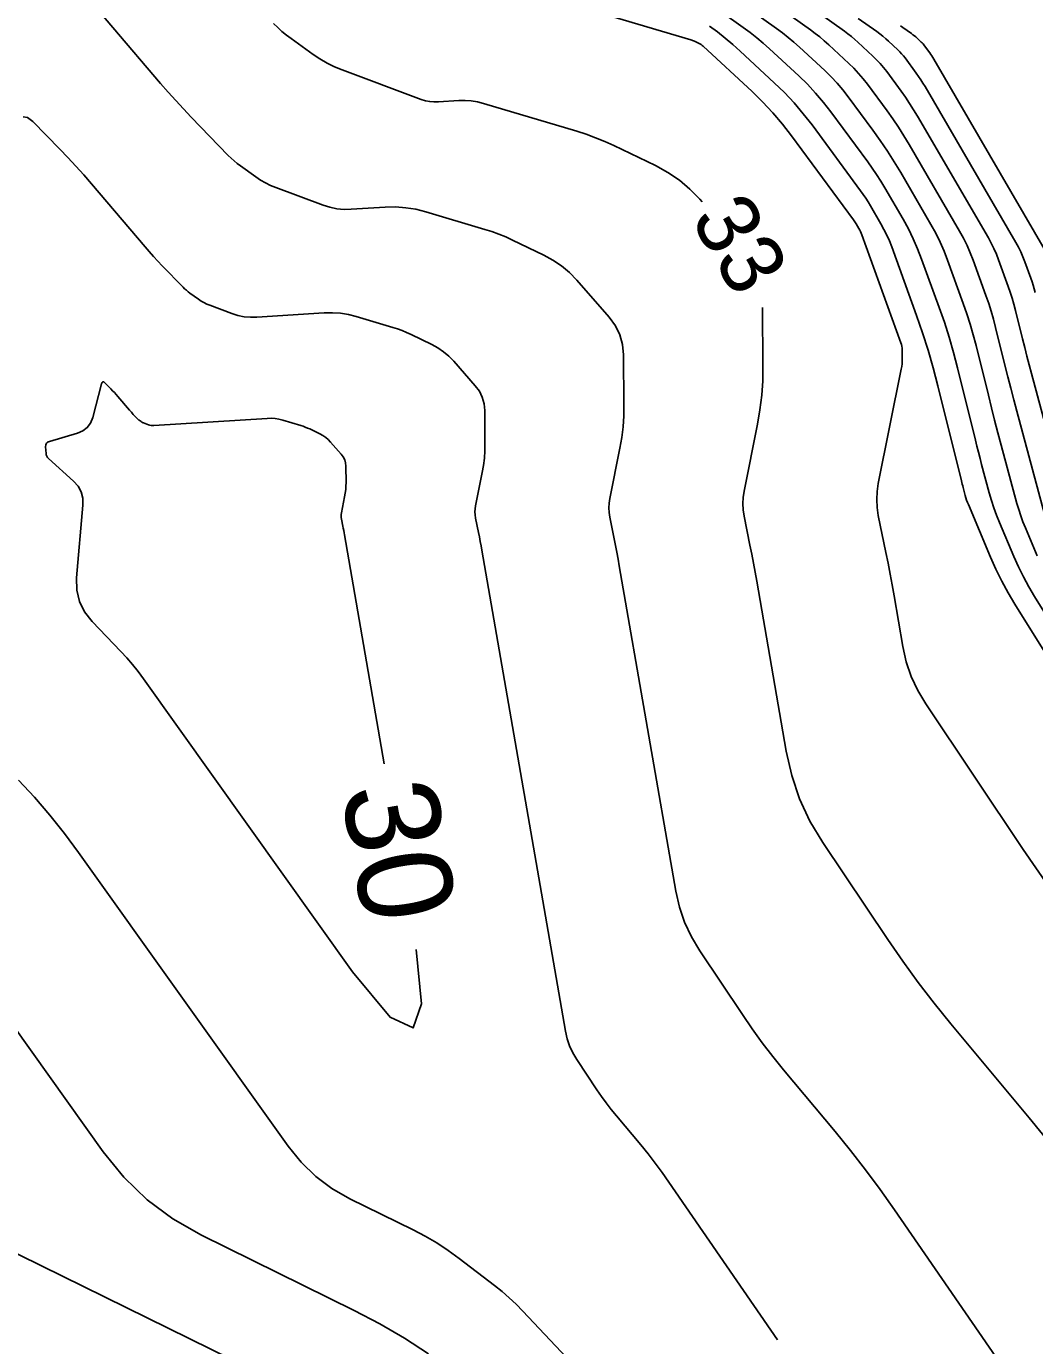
# Model space of a CAD drawing. Extents: x 2384780 to 2405861, y 547869 to 573706.
# Drawn here: x 2390127.72 to 2390159.82, y 552546.25 to 552588.24 of the extents above; entities that cross this region are included whole.
import ezdxf

# ---------------------------------------------------------------- set-up
doc = ezdxf.new("R2010")
doc.units = 0
doc.layers.add('Old_Level_60', color=7, linetype='Continuous')
doc.layers.add('Old_Level_61', color=7, linetype='Continuous')

msp = doc.modelspace()

# ---------------------------------------------------------------- linework, layer by layer
at = {"layer": 'Old_Level_60'}
for points in [[(2390164.06525, 552537.93575), (2390155.35325, 552550.57425), (2390154.90175, 552551.2135), (2390154.436, 552551.84175), (2390153.956, 552552.45925), (2390153.46175, 552553.06575), (2390151.824, 552555.02975), (2390151.47875, 552555.455), (2390151.145, 552555.88875), (2390150.823, 552556.33125), (2390150.5125, 552556.78225), (2390149.15425, 552558.81175), (2390148.8885, 552559.25675), (2390148.673, 552559.722), (2390148.508, 552560.20725), (2390148.39325, 552560.71275), (2390146.59525, 552571.07375), (2390146.5575, 552571.28775), (2390146.518, 552571.501), (2390146.477, 552571.71425), (2390146.4345, 552571.92725), (2390146.293, 552572.62225), (2390146.27025, 552572.77125), (2390146.2625, 552572.92), (2390146.27, 552573.069), (2390146.29225, 552573.218), (2390146.61225, 552574.813), (2390146.672, 552575.1555), (2390146.71375, 552575.49975), (2390146.73775, 552575.84575), (2390146.74375, 552576.1935), (2390146.731, 552577.78575), (2390146.70025, 552578.1165), (2390146.61425, 552578.426), (2390146.47275, 552578.71425), (2390146.2755, 552578.9815), (2390145.2385, 552580.16475), (2390145.00625, 552580.40475), (2390144.7535, 552580.618), (2390144.48025, 552580.80425), (2390144.1865, 552580.964), (2390143.192, 552581.442), (2390142.97725, 552581.54025), (2390142.759, 552581.6295), (2390142.5375, 552581.71025), (2390142.3125, 552581.782), (2390140.43675, 552582.341), (2390140.11775, 552582.421), (2390139.7955, 552582.47225), (2390139.46975, 552582.49475), (2390139.141, 552582.48825), (2390138.06125, 552582.4195), (2390137.8315, 552582.417), (2390137.6055, 552582.438), (2390137.383, 552582.48325), (2390137.164, 552582.55225), (2390135.66275, 552583.112), (2390135.49375, 552583.1815), (2390135.33025, 552583.26175), (2390135.1725, 552583.3525), (2390135.02075, 552583.45425), (2390134.53375, 552583.80375), (2390134.43125, 552583.881), (2390134.3325, 552583.96225), (2390134.2375, 552584.048), (2390134.14625, 552584.13825), (2390132.968, 552585.35425), (2390132.71775, 552585.617), (2390132.47175, 552585.8835), (2390132.23, 552586.15375), (2390131.9925, 552586.42825), (2390128.9495, 552590.00325)], [(2390163.767, 552563.75475), (2390159.816, 552570.09675), (2390159.6325, 552570.4045), (2390159.46125, 552570.719), (2390159.30275, 552571.04), (2390159.15675, 552571.36725), (2390158.7, 552572.4475), (2390158.60625, 552572.68025), (2390158.52075, 552572.91575), (2390158.44325, 552573.15425), (2390158.37375, 552573.3955), (2390158.13075, 552574.298), (2390158.07925, 552574.4915), (2390158.02875, 552574.68525), (2390157.979, 552574.8795), (2390157.9305, 552575.07375), (2390157.36075, 552577.37875), (2390157.234, 552577.864), (2390157.09475, 552578.34525), (2390156.94275, 552578.823), (2390156.77825, 552579.29675), (2390156.21975, 552580.838), (2390156.093, 552581.165), (2390155.952, 552581.48525), (2390155.79675, 552581.799), (2390155.62725, 552582.10575), (2390155.0455, 552583.10525), (2390154.91825, 552583.31775), (2390154.785, 552583.52625), (2390154.6465, 552583.73125), (2390154.502, 552583.9325), (2390153.3305, 552585.52), (2390153.0945, 552585.825), (2390152.84475, 552586.118), (2390152.58175, 552586.399), (2390152.30525, 552586.668), (2390151.38, 552587.527), (2390151.179, 552587.70775), (2390150.9725, 552587.8815), (2390150.7605, 552588.04875), (2390150.543, 552588.20925), (2390148.36425, 552589.76325)], [(2390159.898, 552571.38675), (2390159.522, 552572.27625), (2390159.44475, 552572.468), (2390159.37425, 552572.662), (2390159.3105, 552572.8585), (2390159.25325, 552573.05725), (2390158.7545, 552574.90975), (2390158.6485, 552575.307), (2390158.54475, 552575.705), (2390158.443, 552576.10325), (2390158.34325, 552576.50225), (2390157.95175, 552578.0865), (2390157.8635, 552578.42475), (2390157.7665, 552578.76), (2390157.6605, 552579.093), (2390157.54575, 552579.423), (2390157.04675, 552580.8005), (2390156.9335, 552581.09275), (2390156.8075, 552581.379), (2390156.66875, 552581.65925), (2390156.51725, 552581.9335), (2390155.55275, 552583.59075), (2390155.3455, 552583.93625), (2390155.129, 552584.276), (2390154.90325, 552584.6095), (2390154.66825, 552584.937), (2390153.886, 552585.997), (2390153.7135, 552586.21975), (2390153.53125, 552586.43375), (2390153.339, 552586.639), (2390153.137, 552586.8355), (2390152.3305, 552587.58425), (2390152.15525, 552587.742), (2390151.97525, 552587.8935), (2390151.7905, 552588.03925), (2390151.60075, 552588.17925), (2390149.80675, 552589.45875)], [(2390160.257, 552560.873), (2390159.457, 552562.035), (2390156.352, 552566.675), (2390156.09675, 552567.102), (2390155.89, 552567.54825), (2390155.73175, 552568.014), (2390155.62175, 552568.499), (2390155.34125, 552570.115), (2390155.28, 552570.461), (2390155.216, 552570.80675), (2390155.14975, 552571.15175), (2390155.081, 552571.4965), (2390154.84075, 552572.67725), (2390154.802, 552572.93025), (2390154.78875, 552573.1835), (2390154.80125, 552573.4365), (2390154.83925, 552573.68975), (2390155.5705, 552577.33325), (2390155.58475, 552577.41625), (2390155.595, 552577.4995), (2390155.60075, 552577.58325), (2390155.60225, 552577.6675), (2390155.6, 552577.943), (2390155.597, 552578.00175), (2390155.58925, 552578.0595), (2390155.5765, 552578.11625), (2390155.55875, 552578.17225), (2390154.3125, 552581.6125), (2390154.293, 552581.66275), (2390154.27125, 552581.712), (2390154.2475, 552581.76025), (2390154.2215, 552581.8075), (2390154.13275, 552581.96), (2390154.11325, 552581.99225), (2390154.093, 552582.02425), (2390154.07175, 552582.0555), (2390154.04975, 552582.086), (2390152.07575, 552584.76125), (2390151.78625, 552585.135), (2390151.48025, 552585.494), (2390151.158, 552585.83825), (2390150.81925, 552586.168), (2390149.265, 552587.61075), (2390149.2315, 552587.63975), (2390149.19575, 552587.66625), (2390149.15825, 552587.68975), (2390149.119, 552587.7105), (2390148.98725, 552587.77375), (2390148.959, 552587.78675), (2390148.93, 552587.7985), (2390148.90075, 552587.80925), (2390148.871, 552587.81875), (2390144.0985, 552589.24075)], [(2390160.13275, 552572.71875), (2390159.252, 552575.99025), (2390159.15425, 552576.357), (2390159.0585, 552576.724), (2390158.96475, 552577.0915), (2390158.87275, 552577.4595), (2390158.57525, 552578.66225), (2390158.50825, 552578.919), (2390158.4345, 552579.17375), (2390158.35425, 552579.4265), (2390158.267, 552579.67725), (2390157.85975, 552580.80125), (2390157.7675, 552581.03975), (2390157.6645, 552581.27325), (2390157.55125, 552581.502), (2390157.42775, 552581.726), (2390155.82025, 552584.4885), (2390155.6555, 552584.763), (2390155.4835, 552585.0325), (2390155.30425, 552585.2975), (2390155.11775, 552585.55775), (2390154.49625, 552586.39975), (2390154.35925, 552586.57675), (2390154.2145, 552586.74675), (2390154.06175, 552586.90975), (2390153.90125, 552587.06575), (2390153.26075, 552587.6605), (2390153.1215, 552587.78575), (2390152.9785, 552587.90625), (2390152.83175, 552588.022), (2390152.681, 552588.133), (2390151.256, 552589.1495)], [(2390161.01225, 552572.38025), (2390159.71725, 552577.1905), (2390159.64375, 552577.46625), (2390159.5715, 552577.74275), (2390159.501, 552578.0195), (2390159.43175, 552578.2965), (2390159.20775, 552579.20225), (2390159.15725, 552579.3955), (2390159.10175, 552579.58725), (2390159.04125, 552579.7775), (2390158.97575, 552579.96625), (2390158.66925, 552580.8125), (2390158.5995, 552580.99225), (2390158.522, 552581.168), (2390158.43675, 552581.34025), (2390158.34375, 552581.50875), (2390156.08775, 552585.386), (2390155.9655, 552585.5895), (2390155.838, 552585.78925), (2390155.70525, 552585.98575), (2390155.567, 552586.1785), (2390155.1065, 552586.8025), (2390155.005, 552586.9335), (2390154.89775, 552587.0595), (2390154.7845, 552587.18025), (2390154.66575, 552587.296), (2390154.19075, 552587.73675), (2390154.08775, 552587.8295), (2390153.98175, 552587.91875), (2390153.873, 552588.00475), (2390153.76125, 552588.087), (2390152.70525, 552588.84025)], [(2390149.231, 552582.6555), (2390149.15575, 552582.74125), (2390148.845, 552583.0625), (2390148.50675, 552583.34775), (2390148.1415, 552583.597), (2390147.74875, 552583.81025), (2390146.4185, 552584.44975), (2390146.131, 552584.581), (2390145.83925, 552584.7005), (2390145.543, 552584.8085), (2390145.242, 552584.9045), (2390142.26775, 552585.79075), (2390142.075, 552585.83925), (2390141.88025, 552585.87025), (2390141.68375, 552585.88375), (2390141.485, 552585.87975), (2390140.833, 552585.8385), (2390140.69425, 552585.83675), (2390140.55775, 552585.8495), (2390140.42325, 552585.87675), (2390140.291, 552585.9185), (2390137.76875, 552586.859), (2390137.5255, 552586.959), (2390137.2905, 552587.07425), (2390137.06375, 552587.20525), (2390136.845, 552587.3515), (2390136.1445, 552587.85425), (2390135.997, 552587.96525), (2390135.855, 552588.08225), (2390135.71825, 552588.2055), (2390135.587, 552588.33525)], [(2390155.54575, 552588.26275), (2390155.62425, 552588.207), (2390155.89725, 552588.01225), (2390155.943, 552587.9785), (2390155.9875, 552587.94325), (2390156.031, 552587.90675), (2390156.07325, 552587.86875), (2390156.20925, 552587.7425), (2390156.23775, 552587.71475), (2390156.26475, 552587.686), (2390156.2905, 552587.65575), (2390156.31475, 552587.6245), (2390156.47975, 552587.40075), (2390156.5145, 552587.35225), (2390156.54775, 552587.303), (2390156.57975, 552587.253), (2390156.6105, 552587.202)], [(2390156.6105, 552587.202), (2390160.15525, 552581.11)], [(2390151.63275, 552546.43525), (2390148.17375, 552551.4535), (2390147.95975, 552551.75625), (2390147.73925, 552552.054), (2390147.51175, 552552.3465), (2390147.27775, 552552.63375), (2390146.50175, 552553.564), (2390146.33825, 552553.7655), (2390146.18025, 552553.971), (2390146.02775, 552554.1805), (2390145.8805, 552554.39425), (2390145.23725, 552555.3555), (2390145.11125, 552555.56625), (2390145.00925, 552555.78675), (2390144.931, 552556.0165), (2390144.87675, 552556.256), (2390142.22025, 552571.56525), (2390142.19525, 552571.707), (2390142.169, 552571.84825), (2390142.142, 552571.9895), (2390142.11375, 552572.13075), (2390142.02, 552572.591), (2390142.005, 552572.68975), (2390141.99975, 552572.7885), (2390142.00475, 552572.88725), (2390142.0195, 552572.98575), (2390142.2315, 552574.0425), (2390142.271, 552574.2695), (2390142.29875, 552574.4975), (2390142.3145, 552574.72675), (2390142.3185, 552574.957), (2390142.31, 552576.012), (2390142.28975, 552576.231), (2390142.23275, 552576.436), (2390142.139, 552576.627), (2390142.0085, 552576.80425), (2390141.3215, 552577.588), (2390141.1675, 552577.747), (2390141, 552577.88825), (2390140.819, 552578.01175), (2390140.6245, 552578.1175), (2390139.9655, 552578.43425), (2390139.82325, 552578.49925), (2390139.67875, 552578.5585), (2390139.53175, 552578.61175), (2390139.38275, 552578.6595), (2390138.2185, 552579.0065), (2390137.96775, 552579.0695), (2390137.7145, 552579.10975), (2390137.4585, 552579.12725), (2390137.2, 552579.12225), (2390135.05225, 552578.98575), (2390134.84925, 552578.9835), (2390134.6495, 552579.00225), (2390134.453, 552579.042), (2390134.2595, 552579.103), (2390133.55675, 552579.365), (2390133.46175, 552579.404), (2390133.37, 552579.449), (2390133.2815, 552579.5), (2390133.19625, 552579.55725), (2390132.923, 552579.75325), (2390132.8655, 552579.79675), (2390132.81, 552579.84225), (2390132.75675, 552579.8905), (2390132.7055, 552579.941), (2390132.044, 552580.62375), (2390131.9035, 552580.77125), (2390131.7655, 552580.92075), (2390131.62975, 552581.0725), (2390131.4965, 552581.2265), (2390129.78825, 552583.2335), (2390129.543, 552583.5165), (2390129.29275, 552583.795), (2390129.03775, 552584.06875), (2390128.77775, 552584.33825), (2390127.9205, 552585.21125), (2390127.7515, 552585.343), (2390127.61175, 552585.365)], [(2390160.4005, 552552.572), (2390159.646, 552553.49775), (2390157.146, 552556.4955), (2390156.619, 552557.1445), (2390156.10975, 552557.8065), (2390155.61825, 552558.482), (2390155.14425, 552559.1705), (2390153.07125, 552562.268), (2390152.6655, 552562.94725), (2390152.3365, 552563.65725), (2390152.08475, 552564.398), (2390151.90975, 552565.1695), (2390150.9705, 552570.5825), (2390150.91975, 552570.86825), (2390150.867, 552571.154), (2390150.81225, 552571.439), (2390150.75525, 552571.72375), (2390150.56625, 552572.65325), (2390150.53575, 552572.8525), (2390150.52525, 552573.05175), (2390150.53525, 552573.251), (2390150.565, 552573.45025), (2390150.993, 552575.58325), (2390151.07275, 552576.0415), (2390151.12875, 552576.502), (2390151.16075, 552576.96475), (2390151.169, 552577.43), (2390151.15375, 552579.2975)], [(2390127.46525, 552564.252), (2390127.97425, 552563.7025), (2390128.46225, 552563.13575), (2390128.92925, 552562.5515), (2390129.37525, 552561.94975), (2390136.049, 552552.59575), (2390136.4625, 552552.0845), (2390136.9285, 552551.63525), (2390137.44725, 552551.248), (2390138.01875, 552550.923), (2390140.02875, 552549.935), (2390140.41325, 552549.734), (2390140.7865, 552549.515), (2390141.1485, 552549.27775), (2390141.499, 552549.0225), (2390142.62625, 552548.1585), (2390142.86375, 552547.96875), (2390143.093, 552547.77), (2390143.314, 552547.56225), (2390143.527, 552547.34525), (2390159.7205, 552530.168)], [(2390127.2955, 552556.43525), (2390130.16225, 552552.4175), (2390130.81825, 552551.60575), (2390131.55825, 552550.8925), (2390132.38175, 552550.278), (2390133.28925, 552549.76225), (2390138.15825, 552547.36825), (2390138.97025, 552546.94425), (2390139.758, 552546.48175), (2390140.52225, 552545.981)], [(2390126.82775, 552549.4525), (2390136.288, 552544.80175)]]:
    msp.add_lwpolyline(points, dxfattribs=at)
at = {"layer": 'Old_Level_61'}
for points in [[(2390164.2975, 552561.656), (2390159.191, 552569.85275), (2390158.975, 552570.21525), (2390158.77375, 552570.585), (2390158.58725, 552570.9625), (2390158.4155, 552571.34775), (2390157.70875, 552573.01925), (2390157.6795, 552573.0915), (2390157.653, 552573.16475), (2390157.629, 552573.239), (2390157.60725, 552573.31375), (2390157.541, 552573.56025), (2390157.527, 552573.613), (2390157.51325, 552573.666), (2390157.4995, 552573.719), (2390157.48625, 552573.772), (2390156.73675, 552576.805), (2390156.589, 552577.3705), (2390156.42675, 552577.93175), (2390156.2495, 552578.48825), (2390156.05775, 552579.04025), (2390155.26675, 552581.2235), (2390155.19325, 552581.413), (2390155.1115, 552581.5985), (2390155.0215, 552581.7805), (2390154.92325, 552581.95825), (2390154.58875, 552582.53325), (2390154.5155, 552582.65525), (2390154.439, 552582.77525), (2390154.35925, 552582.893), (2390154.27625, 552583.00875), (2390152.72975, 552585.10475), (2390152.45325, 552585.46175), (2390152.161, 552585.80475), (2390151.853, 552586.1335), (2390151.5295, 552586.4485), (2390150.4465, 552587.454), (2390150.211, 552587.6655), (2390149.9695, 552587.869), (2390149.72125, 552588.06475), (2390149.46675, 552588.2525)], [(2390154.19875, 552588.4995), (2390154.78875, 552588.0785), (2390154.8875, 552588.00575), (2390154.98375, 552587.92975), (2390155.07725, 552587.851), (2390155.1685, 552587.769), (2390155.4625, 552587.496), (2390155.524, 552587.43625), (2390155.5825, 552587.37375), (2390155.638, 552587.30875), (2390155.6905, 552587.24075), (2390156.047, 552586.75775), (2390156.12175, 552586.65325), (2390156.194, 552586.54675), (2390156.263, 552586.4385), (2390156.32925, 552586.32825), (2390159.21925, 552581.36125), (2390159.30125, 552581.21275), (2390159.37625, 552581.06125), (2390159.4445, 552580.90625), (2390159.50575, 552580.74825), (2390159.69475, 552580.22625), (2390159.73375, 552580.114), (2390159.77, 552580.001), (2390159.803, 552579.88675), (2390159.833, 552579.77175)], [(2390139.11, 552564.76825), (2390137.84525, 552572.05675), (2390137.83275, 552572.12625), (2390137.82, 552572.1955), (2390137.80675, 552572.265), (2390137.793, 552572.334), (2390137.747, 552572.56), (2390137.7395, 552572.6085), (2390137.737, 552572.65675), (2390137.7395, 552572.70525), (2390137.74675, 552572.75375), (2390137.85075, 552573.272), (2390137.87, 552573.38325), (2390137.88375, 552573.49525), (2390137.8915, 552573.60775), (2390137.8935, 552573.72075), (2390137.88925, 552574.23825), (2390137.87925, 552574.34575), (2390137.85125, 552574.44625), (2390137.80525, 552574.54), (2390137.74125, 552574.62675), (2390137.40425, 552575.01125), (2390137.32875, 552575.08925), (2390137.2465, 552575.15875), (2390137.15775, 552575.21925), (2390137.06225, 552575.271), (2390136.739, 552575.4265), (2390136.66925, 552575.45825), (2390136.59825, 552575.4875), (2390136.52625, 552575.5135), (2390136.45325, 552575.537), (2390135.882, 552575.70725), (2390135.759, 552575.738), (2390135.63475, 552575.75775), (2390135.50925, 552575.7665), (2390135.3825, 552575.764), (2390131.77775, 552575.53525), (2390131.73325, 552575.5345), (2390131.68975, 552575.53875), (2390131.64675, 552575.5475), (2390131.60425, 552575.56075), (2390131.45075, 552575.618), (2390131.43, 552575.6265), (2390131.41, 552575.6365), (2390131.3905, 552575.6475), (2390131.372, 552575.66), (2390131.31225, 552575.703), (2390131.2995, 552575.7125), (2390131.2875, 552575.7225), (2390131.27575, 552575.733), (2390131.26475, 552575.744), (2390131.12, 552575.89325), (2390131.08925, 552575.9255), (2390131.05925, 552575.95825), (2390131.0295, 552575.99125), (2390131.00025, 552576.025), (2390130.627, 552576.46375), (2390130.57325, 552576.5255), (2390130.51875, 552576.5865), (2390130.463, 552576.64625), (2390130.406, 552576.70525), (2390130.21875, 552576.896), (2390130.18175, 552576.92475), (2390130.15125, 552576.9295), (2390130.127, 552576.91025), (2390130.10925, 552576.867), (2390129.82825, 552575.7915), (2390129.76, 552575.6155), (2390129.6565, 552575.47375), (2390129.51775, 552575.36625), (2390129.34375, 552575.293)], [(2390129.34375, 552575.293), (2390128.44875, 552575.032), (2390128.3935, 552575.0075), (2390128.3555, 552574.971), (2390128.3345, 552574.92275), (2390128.3305, 552574.8625), (2390128.3455, 552574.646), (2390128.3525, 552574.6015), (2390128.3675, 552574.56075), (2390128.39025, 552574.524), (2390128.42075, 552574.491), (2390129.21725, 552573.7705), (2390129.364, 552573.60675), (2390129.46325, 552573.4245), (2390129.515, 552573.22325), (2390129.51875, 552573.00325), (2390129.31825, 552570.68975), (2390129.3225, 552570.3005), (2390129.40575, 552569.93925), (2390129.56775, 552569.60575), (2390129.80875, 552569.3), (2390130.724, 552568.347), (2390130.91625, 552568.1395), (2390131.1005, 552567.92525), (2390131.277, 552567.70475), (2390131.44525, 552567.4775), (2390138.1, 552558.1505), (2390139.29525, 552556.704), (2390140.029, 552556.362), (2390140.3015, 552557.1245), (2390140.12625, 552558.85525)]]:
    msp.add_lwpolyline(points, dxfattribs=at)

# ---------------------------------------------------------------- texts
at = {"layer": 'Old_Level_60'}
msp.add_text('33', height=2, rotation=299.795311, dxfattribs=at).set_placement((2390148.83975, 552582.12275))
at = {"layer": 'Old_Level_61'}
msp.add_text('30', height=3, rotation=279.751761, dxfattribs=at).set_placement((2390137.7325, 552563.95575))

doc.saveas('drawing.dxf')
